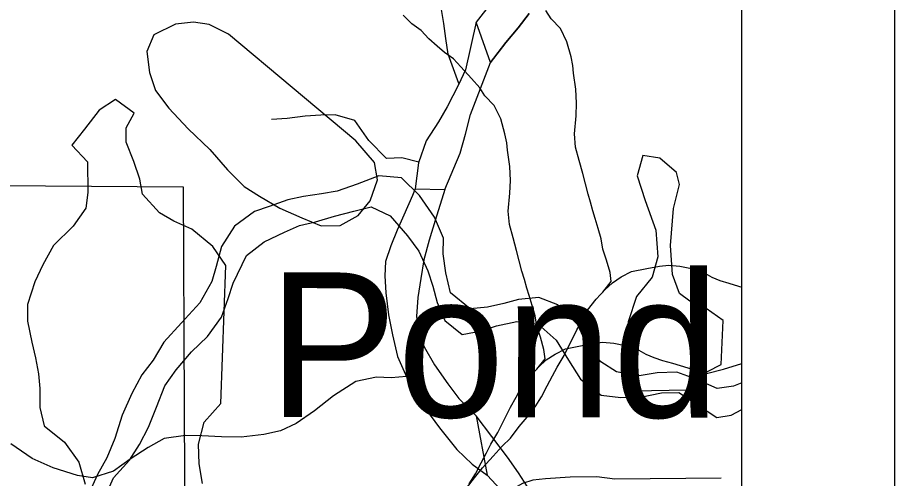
# Model space of a CAD drawing. Extents: x -21.1 to 50.3, y 0 to 22.1.
# Drawn here: x 8.426 to 9, y 15.723 to 16.025 of the extents above; entities that cross this region are included whole.
import ezdxf

# ---------------------------------------------------------------- set-up
doc = ezdxf.new("R2010")
doc.units = 0
for name, color, linetype in [('GM_X_County', 7, 'Continuous'), ('GM_X_Major_Lake', 7, 'Continuous'), ('GM_X_Major_River', 7, 'Continuous'), ('GM_X_Minor_Lake', 7, 'Continuous'), ('GM_X_Minor_Lake_Text', 7, 'Continuous'), ('GM_X_Minor_River', 7, 'Continuous'), ('GM_X_Section', 7, 'Continuous'), ('GM_X_State_Route', 7, 'Continuous'), ('GM_X_Township_Road', 7, 'Continuous'), ('SH_Cut_Line', 7, 'Continuous'), ('SH_Data', 7, 'Continuous')]:
    doc.layers.add(name, color=color, linetype=linetype)

msp = doc.modelspace()

# ---------------------------------------------------------------- linework, layer by layer
at = {"layer": 'GM_X_County'}
msp.add_lwpolyline([(8.9, 14.74638), (8.9, 20.9), (2.1, 20.9), (2.1, 14.1), (8.89319, 14.1)], dxfattribs=at)
at = {"layer": 'GM_X_Major_Lake'}
for points in [[(8.73615, 16.03495), (8.72627, 16.02205)], [(8.76082, 16.02773), (8.7536, 16.01823), (8.74561, 16.00875), (8.73535, 15.99546)], [(8.73555, 15.99572), (8.74561, 16.00875), (8.7536, 16.01823), (8.76082, 16.02773)], [(8.72627, 16.02205), (8.71916, 15.99084), (8.71454, 15.98101), (8.70724, 15.96664), (8.70148, 15.95681), (8.69343, 15.94434), (8.68835, 15.92977), (8.68622, 15.91284)], [(8.70561, 15.91242), (8.71577, 15.93624), (8.71927, 15.94873), (8.72239, 15.96161), (8.73555, 15.99572)], [(8.68622, 15.91284), (8.70561, 15.91242)]]:
    msp.add_lwpolyline(points, dxfattribs=at)
at = {"layer": 'GM_X_Major_River'}
for p, q in [((8.73555, 15.99572), (8.72627, 16.02205)), ((8.72608, 15.76399), (8.73342, 15.72525))]:
    msp.add_line(p, q, dxfattribs=at)
for points in [[(8.72627, 16.02205), (8.71916, 15.99084), (8.71454, 15.98101), (8.70724, 15.96664), (8.70148, 15.95681), (8.69343, 15.94434), (8.68835, 15.92977), (8.68622, 15.91284)], [(8.70561, 15.91242), (8.71577, 15.93624), (8.71927, 15.94873), (8.72239, 15.96161), (8.73555, 15.99572)], [(8.9, 15.78573), (8.8946, 15.78345), (8.88394, 15.78209), (8.86961, 15.78839), (8.85752, 15.79275), (8.8446, 15.79219), (8.83165, 15.7901), (8.81802, 15.79297), (8.80787, 15.79958), (8.79892, 15.81035), (8.79267, 15.82374), (8.77958, 15.83686), (8.76712, 15.84161), (8.75381, 15.84029), (8.74427, 15.83778), (8.7336, 15.83528), (8.72219, 15.83431), (8.70944, 15.84476), (8.70622, 15.85773), (8.70452, 15.87029), (8.70468, 15.88054), (8.69881, 15.89431), (8.68916, 15.90851), (8.67719, 15.92009), (8.6624, 15.92145), (8.64826, 15.91597), (8.63527, 15.91123), (8.62499, 15.90948), (8.61319, 15.90776), (8.6029, 15.90564), (8.59068, 15.90127), (8.58113, 15.89799), (8.56807, 15.88832), (8.55951, 15.87515), (8.55588, 15.86191), (8.55307, 15.85208), (8.54526, 15.83814), (8.53328, 15.82503), (8.52169, 15.81229), (8.51467, 15.80062), (8.5073, 15.79085), (8.50066, 15.7788), (8.49436, 15.76446), (8.48956, 15.74934), (8.48443, 15.7365), (8.47818, 15.72558), (8.47189, 15.71162)], [(8.68622, 15.91284), (8.70561, 15.91242)], [(8.48367, 15.7122), (8.48878, 15.72352), (8.49922, 15.73514), (8.50583, 15.74529), (8.51171, 15.7566), (8.51685, 15.76982), (8.52238, 15.78379), (8.52976, 15.79431), (8.53982, 15.80593), (8.55023, 15.81603), (8.55955, 15.82881), (8.56391, 15.8409), (8.56711, 15.8511), (8.57574, 15.86921), (8.58728, 15.87815), (8.60067, 15.8844), (8.61061, 15.88881), (8.62091, 15.89131), (8.6335, 15.89492), (8.64608, 15.89815), (8.65752, 15.90101), (8.66996, 15.89512), (8.68115, 15.88204), (8.68859, 15.87205), (8.69447, 15.85905), (8.69773, 15.84912), (8.70061, 15.83844), (8.70574, 15.82658), (8.71699, 15.8173), (8.72956, 15.81977), (8.73949, 15.82303), (8.75283, 15.82587), (8.76685, 15.82414), (8.77846, 15.8137), (8.78662, 15.80066), (8.7944, 15.78801), (8.80791, 15.77755), (8.8208, 15.77621), (8.83372, 15.7764), (8.84743, 15.77923), (8.85883, 15.77943), (8.87049, 15.77166), (8.88365, 15.7631), (8.89316, 15.76448), (8.9, 15.76814)], [(8.76363, 15.71153), (8.75383, 15.72676), (8.74666, 15.73705), (8.72608, 15.76399)], [(8.73342, 15.72525), (8.742, 15.7158)]]:
    msp.add_lwpolyline(points, dxfattribs=at)
at = {"layer": 'GM_X_Minor_Lake'}
for points in [[(8.564, 16.01425), (8.55142, 16.02059), (8.54117, 16.02201), (8.52942, 16.02076), (8.51506, 16.01379), (8.5106, 16.00273), (8.51224, 15.98907), (8.51615, 15.97733), (8.52498, 15.96563), (8.53762, 15.95207), (8.55179, 15.93853), (8.56329, 15.92534), (8.57439, 15.91443), (8.58432, 15.90806), (8.59767, 15.90021), (8.61215, 15.89389), (8.62472, 15.88868), (8.63724, 15.8888), (8.64894, 15.89537), (8.65682, 15.90494), (8.66164, 15.91867), (8.65964, 15.93004), (8.64736, 15.94436)], [(8.64736, 15.94436), (8.564, 16.01425)], [(8.56234, 15.86264), (8.55388, 15.8751), (8.54011, 15.88637), (8.5283, 15.89158), (8.51877, 15.89719), (8.50765, 15.90924), (8.50605, 15.9191), (8.50214, 15.93084), (8.4971, 15.94333), (8.49701, 15.95283), (8.50224, 15.96238), (8.49001, 15.97138), (8.47945, 15.96444), (8.4697, 15.95182), (8.46144, 15.94148), (8.47179, 15.93056), (8.47197, 15.91042), (8.47054, 15.90015), (8.4623, 15.8883), (8.44952, 15.87564), (8.44242, 15.86304), (8.43721, 15.85197), (8.43241, 15.83711), (8.43251, 15.82609), (8.43528, 15.81244), (8.43765, 15.8022), (8.43965, 15.79158), (8.44049, 15.7821), (8.44061, 15.76956), (8.44337, 15.75743), (8.45675, 15.74691), (8.46597, 15.7337), (8.47028, 15.71931)], [(8.864, 15.78113), (8.87755, 15.79304), (8.88662, 15.79768), (8.88788, 15.82657), (8.8768, 15.83444), (8.86613, 15.83928), (8.85926, 15.84416), (8.85459, 15.85665), (8.85328, 15.87563), (8.85534, 15.89997), (8.85937, 15.91558), (8.8574, 15.92354), (8.84631, 15.93293), (8.83529, 15.93473), (8.83162, 15.9214), (8.8367, 15.90511), (8.8437, 15.8858), (8.845, 15.86834), (8.84132, 15.85501), (8.83119, 15.84237), (8.82565, 15.8256), (8.82393, 15.80583), (8.82481, 15.79216), (8.82947, 15.78043)], [(8.55898, 15.77219), (8.56234, 15.86264)], [(8.82947, 15.78043), (8.864, 15.78113)], [(8.54693, 15.71965), (8.54492, 15.73254), (8.54442, 15.74546), (8.54809, 15.75993), (8.55898, 15.77219)]]:
    msp.add_lwpolyline(points, dxfattribs=at)
at = {"layer": 'GM_X_Minor_River'}
for points in [[(8.71491, 15.98179), (8.70784, 16.00115), (8.70638, 16.0114), (8.70493, 16.02127), (8.70274, 16.03418), (8.69867, 16.05166), (8.69457, 16.06306), (8.68364, 16.07526), (8.67002, 16.08142), (8.66017, 16.08413), (8.65031, 16.08571), (8.64007, 16.08577), (8.62715, 16.08357), (8.60738, 16.07914), (8.58069, 16.08143)], [(8.80908, 15.84521), (8.81462, 15.85204), (8.81382, 15.85811), (8.81149, 15.86608), (8.80917, 15.87328), (8.80799, 15.88011), (8.80605, 15.88694), (8.80411, 15.89339), (8.80256, 15.89832), (8.80101, 15.90401), (8.79945, 15.90932), (8.79595, 15.92297), (8.79362, 15.93132), (8.79129, 15.94004), (8.79048, 15.94877), (8.79155, 15.96056), (8.79189, 15.96892), (8.79146, 15.97803), (8.78987, 15.98866), (8.78947, 15.99359), (8.78829, 15.99929), (8.78557, 16.00915), (8.78134, 16.01786), (8.77521, 16.02429), (8.77176, 16.02959)], [(8.76579, 15.79469), (8.77133, 15.80152), (8.77053, 15.8076), (8.7682, 15.81556), (8.76588, 15.82277), (8.7647, 15.8296), (8.76276, 15.83643), (8.76082, 15.84287), (8.75927, 15.8478), (8.75772, 15.85349), (8.75617, 15.8588), (8.75266, 15.87246), (8.75033, 15.8808), (8.748, 15.88953), (8.74719, 15.89826), (8.74827, 15.91004), (8.7486, 15.9184), (8.74817, 15.92751), (8.74659, 15.93814), (8.74618, 15.94308), (8.745, 15.94877), (8.74228, 15.95863), (8.73805, 15.96735), (8.73192, 15.97377), (8.72847, 15.97907), (8.7231, 15.98512), (8.71621, 15.99268), (8.71123, 15.99797), (8.7055, 16.00211), (8.70053, 16.00627), (8.69517, 16.01117), (8.69019, 16.01647), (8.68408, 16.02099), (8.67834, 16.02666)], [(8.68853, 15.93028), (8.67742, 15.93305), (8.66755, 15.93274), (8.65586, 15.94457), (8.64683, 15.95752), (8.63396, 15.96139), (8.62447, 15.96107), (8.61422, 15.96037), (8.60244, 15.95892), (8.59219, 15.95822)], [(8.68622, 15.91284), (8.68454, 15.90842), (8.67876, 15.89556), (8.67452, 15.88572), (8.67028, 15.8755), (8.6668, 15.86528), (8.66636, 15.8558), (8.66704, 15.84479), (8.66884, 15.83036), (8.67141, 15.81707), (8.67473, 15.80301), (8.68072, 15.78931), (8.68634, 15.77979), (8.6931, 15.76875), (8.70213, 15.75617), (8.71342, 15.74207), (8.7236, 15.73252), (8.73342, 15.72525)], [(8.70561, 15.91242), (8.69923, 15.89202), (8.69535, 15.87914), (8.69185, 15.86626), (8.68987, 15.85413), (8.68789, 15.84163), (8.68705, 15.82911), (8.6885, 15.81924), (8.69223, 15.80935), (8.69898, 15.79755), (8.70763, 15.78497), (8.71478, 15.77544), (8.72608, 15.76399)], [(8.71983, 15.71666), (8.72512, 15.72353), (8.73042, 15.73001), (8.73723, 15.73765), (8.74328, 15.74414), (8.74858, 15.74949), (8.75425, 15.75712), (8.75954, 15.76322), (8.76483, 15.77009), (8.76898, 15.77657), (8.77275, 15.78381), (8.77614, 15.79029), (8.77915, 15.796), (8.78368, 15.80363), (8.79196, 15.82038), (8.79573, 15.82686), (8.79911, 15.83334), (8.80479, 15.84059), (8.81046, 15.8467), (8.81538, 15.85128), (8.82107, 15.85512), (8.8279, 15.85857), (8.83779, 15.86053), (8.84615, 15.86209), (8.85224, 15.86289), (8.85948, 15.86216), (8.8671, 15.86069), (8.87434, 15.85845), (8.88045, 15.85506), (8.88579, 15.85281), (8.89151, 15.85095), (8.89799, 15.84908), (8.9, 15.84848)], [(8.72154, 15.71957), (8.72569, 15.72606), (8.72946, 15.73329), (8.73285, 15.73977), (8.73586, 15.74549), (8.74039, 15.75311), (8.74867, 15.76987), (8.75244, 15.77635), (8.75583, 15.78282), (8.7615, 15.79007), (8.76717, 15.79618), (8.7721, 15.80077), (8.77778, 15.8046), (8.78462, 15.80806), (8.7945, 15.81001), (8.80287, 15.81158), (8.80895, 15.81237), (8.81619, 15.81165), (8.82381, 15.81017), (8.83106, 15.80793), (8.83716, 15.80455), (8.8425, 15.8023), (8.84823, 15.80043), (8.8547, 15.79857), (8.87699, 15.79186)], [(8.87699, 15.79186), (8.88803, 15.79464), (8.9, 15.79844)], [(8.68047, 15.78988), (8.67047, 15.789), (8.66099, 15.78944), (8.6473, 15.78648), (8.63282, 15.77709), (8.62024, 15.7673), (8.60842, 15.75903), (8.59814, 15.75416), (8.58712, 15.75195), (8.57231, 15.75015), (8.55941, 15.75023), (8.54651, 15.75106), (8.53589, 15.75113), (8.52184, 15.74932), (8.51155, 15.74331), (8.49974, 15.73579), (8.48868, 15.7279), (8.47499, 15.72343), (8.46514, 15.72501), (8.44923, 15.73004), (8.43561, 15.73619), (8.42164, 15.74576)]]:
    msp.add_lwpolyline(points, dxfattribs=at)
at = {"layer": 'GM_X_Section'}
msp.add_lwpolyline([(7.52522, 15.9214), (7.57297, 15.92106), (8.53439, 15.91417), (8.53889, 14.90805), (7.52217, 14.89823)], close=True, dxfattribs=at)
at = {"layer": 'GM_X_State_Route'}
msp.add_lwpolyline([(8.9, 14.1), (8.9, 17.84218), (8.25757, 17.83124), (7.86638, 17.82395), (7.58368, 17.81946), (6.90933, 17.81425), (6.69997, 17.81193), (6.66406, 17.81203), (6.52196, 17.81036), (6.52053, 17.72081), (6.52013, 17.69645), (6.52222, 16.85672), (6.52315, 16.46813), (6.52123, 16.24517), (6.51982, 16.08256), (6.51595, 15.49226), (6.51465, 15.30312), (6.514, 15.09364), (6.51464, 15.03489), (6.5142, 14.9441), (6.51283, 14.60317)], dxfattribs=at)
at = {"layer": 'GM_X_Township_Road'}
msp.add_lwpolyline([(8.8865, 15.72314), (8.81694, 15.72266), (8.80506, 15.72411), (8.78761, 15.72387), (8.77161, 15.7229), (8.76337, 15.72193), (8.75659, 15.71975), (8.75101, 15.7166), (8.74544, 15.71199), (8.73308, 15.70278), (8.72653, 15.69891), (8.71975, 15.696), (8.71272, 15.69357), (8.70278, 15.69212), (8.69139, 15.69091)], dxfattribs=at)
at = {"layer": 'SH_Cut_Line'}
msp.add_lwpolyline([(6.50995, 14.1), (8.9, 14.1), (8.9, 20.9), (6.52955, 20.9), (6.52977, 20.39859), (6.52273, 19.34666), (6.52255, 18.97782), (6.52225, 18.35692), (6.52196, 17.81036), (6.52053, 17.72081), (6.52013, 17.69645), (6.52222, 16.85672), (6.52315, 16.46813), (6.52123, 16.24517), (6.51982, 16.08256), (6.51595, 15.49226), (6.51465, 15.30312), (6.514, 15.09364), (6.51464, 15.03489), (6.5142, 14.9441), (6.51283, 14.60317), (6.513, 14.41466), (6.51114, 14.29418), (6.5113, 14.24348)], close=True, dxfattribs=at)
at = {"layer": 'SH_Data'}
msp.add_line((9, 21), (9, 14), dxfattribs=at)

# ---------------------------------------------------------------- texts
at = {"layer": 'GM_X_Minor_Lake_Text'}
msp.add_text('Pond', height=0.094741, rotation=359.93003, dxfattribs=at).set_placement((8.58987, 15.76333))

doc.saveas('drawing.dxf')
